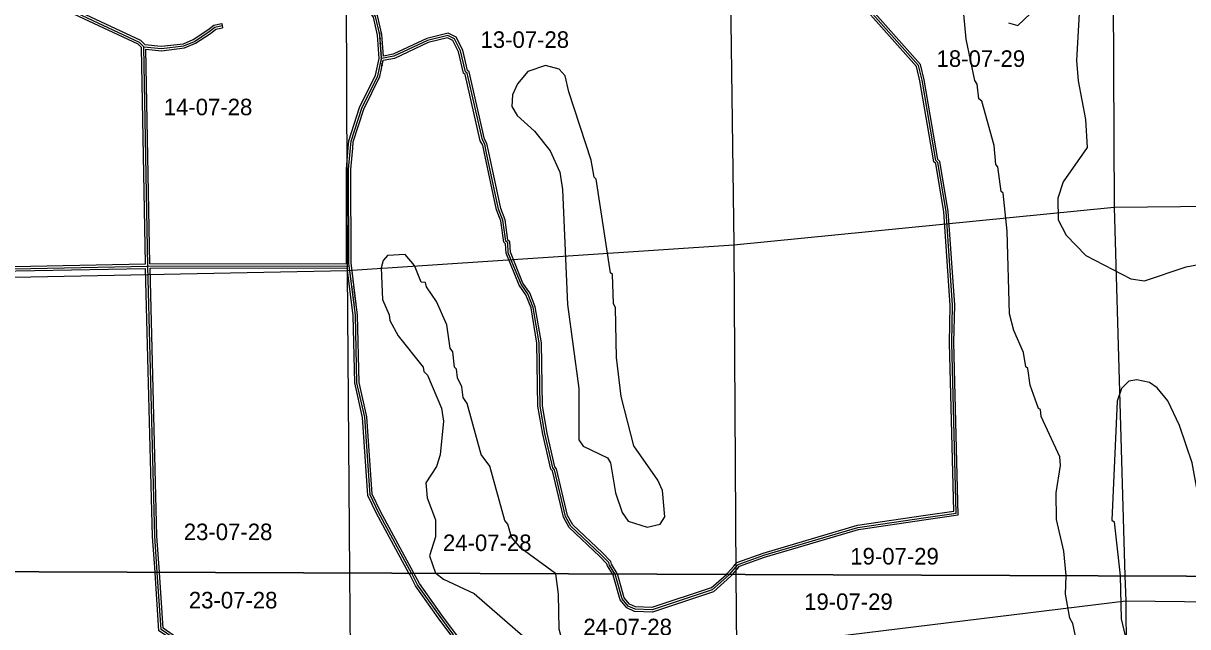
# Model space of a CAD drawing. Extents: x 418523 to 616617, y 1878279 to 2196743.
# Drawn here: x 510760 to 526595, y 2014106 to 2022317 of the extents above; entities that cross this region are included whole.
import ezdxf

# ---------------------------------------------------------------- set-up
doc = ezdxf.new("R2010")
doc.units = 0
for name, color, linetype in [('Level 1', 7, 'Continuous'), ('Level 2', 7, 'Continuous'), ('Level 31', 7, 'Continuous'), ('Level 32', 7, 'Continuous'), ('Level 34', 7, 'Continuous'), ('Level 63', 7, 'Continuous'), ('Level 7', 7, 'Continuous')]:
    doc.layers.add(name, color=color, linetype=linetype)

msp = doc.modelspace()

# ---------------------------------------------------------------- linework, layer by layer
at = {"layer": 'Level 1'}
for p, q in [((525565.571, 2025080.844), (525596.249, 2019812.628)), ((520348.875, 2024551.057), (520421.65, 2019300.65)), ((515146.807, 2024161.256), (515163.744, 2018953.126)), ((520421.65, 2019300.65), (525596.249, 2019812.628)), ((525596.249, 2019812.628), (530978.96, 2019877.456)), ((525596.249, 2019812.628), (525741.793, 2014798.251)), ((515163.744, 2018953.126), (520421.65, 2019300.65)), ((520421.65, 2019300.65), (520451.045, 2014818.311)), ((509960.941, 2018849.441), (515163.744, 2018953.126)), ((515163.744, 2018953.126), (515196.987, 2014838.231)), ((515196.987, 2014838.231), (515206.79, 2013624.876)), ((520451.045, 2014818.311), (520457.67, 2013808.096)), ((525741.793, 2014798.251), (525751.625, 2014459.51)), ((520457.67, 2013808.096), (525751.625, 2014459.51)), ((525751.625, 2014459.51), (531206.866, 2014395.2)), ((525751.625, 2014459.51), (525789.237, 2009228.062))]:
    msp.add_line(p, q, dxfattribs=at)
at = {"layer": 'Level 31'}
for p, q in [((512452.411, 2019012.7), (512396.957, 2021997.542)), ((509976.116, 2018963.975), (512452.411, 2019012.7)), ((512452.411, 2019012.7), (515191.568, 2019016.937)), ((515191.568, 2019016.937), (515186.95, 2019052.231)), ((520364.368, 2014818.639), (520443.22, 2014909.806))]:
    msp.add_line(p, q, dxfattribs=at)
for points in [[(523385.835, 2017970.884), (523395.919, 2018479.252), (523309.278, 2019755.308), (523195.08, 2020422.687), (523170.135, 2020447.507), (522982.385, 2021540.281), (522933.361, 2021740.841), (522127.987, 2022652.59), (522021.998, 2023303.216), (521857.095, 2023787.135), (521849.255, 2023895.536), (521810.385, 2024010.598)], [(512396.957, 2021997.542), (512338.878, 2022055.957), (509867.309, 2023215.696)], [(515630.87, 2021835.123), (515607.085, 2022160.334), (515549.74, 2022410.757), (515516.659, 2022460.707), (515492.17, 2022602.632), (515399.19, 2022815.373)], [(512396.957, 2021997.542), (512637.069, 2021973.686), (512944.915, 2022009.572), (513085.854, 2022070.479), (513288.87, 2022203.878), (513365.48, 2022265.038), (513465.061, 2022285.015)], [(517056.533, 2020572.466), (517035.358, 2020671.101), (517002.305, 2020729.414), (516797.247, 2021639.001), (516772.276, 2021655.825), (516706.493, 2021939.373), (516623.788, 2022106.612), (516532.365, 2022148.421), (516257.052, 2022082.922), (515797.683, 2021867.939), (515630.87, 2021835.123)], [(515218.061, 2020711.162), (515361.449, 2021160.83), (515579.905, 2021601.845), (515630.87, 2021835.123)], [(515186.95, 2019052.231), (515183.309, 2020327.991), (515209.469, 2020619.551), (515218.061, 2020711.162)], [(518805.923, 2014824.548), (518730.842, 2014944.207), (518722.727, 2014977.694), (518614.743, 2015087.928), (518207.641, 2015473.13), (518133.345, 2015606.512), (517985.505, 2016240.578), (517960.561, 2016265.766), (517853.933, 2016733.116), (517788.796, 2017108.667), (517775.245, 2017967.336), (517693.724, 2018450.958), (517619.625, 2018634.527), (517528.224, 2018768.339), (517354.899, 2019194.124), (517346.849, 2019327.621), (517322.225, 2019352.806), (517281.468, 2019636.259), (517223.726, 2019786.673), (517056.533, 2020572.466)], [(512581.788, 2014848.147), (512546.684, 2015336.014), (512452.411, 2019012.7)], [(516038.757, 2014835.041), (515590.66, 2015658.026), (515474.954, 2015900.309), (515403.91, 2016959.217), (515297.316, 2017426.212), (515275.81, 2018343.465), (515191.568, 2019016.937)], [(523034.905, 2015593.059), (523443.669, 2015653.032), (523385.835, 2017970.884)], [(520443.22, 2014909.806), (520481.736, 2014954.394), (520832.117, 2015079.651), (522109.239, 2015458.249), (523034.905, 2015593.059)], [(512699.402, 2013139.229), (512973.388, 2013575.646), (512948.969, 2013734.301), (512866.292, 2013909.548), (512633.313, 2014068.657), (512582.15, 2014843.106), (512581.788, 2014848.147)], [(516638.993, 2013960.05), (516427.086, 2014246.337), (516120.33, 2014676.637), (516041.675, 2014829.679), (516038.757, 2014835.041)], [(520129.895, 2014607.31), (519311.763, 2014335.432), (519078.515, 2014344.671), (518987.07, 2014386.471), (518904.086, 2014486.791), (518809.295, 2014819.175), (518805.923, 2014824.548)], [(520129.895, 2014607.31), (520359.82, 2014813.381), (520364.368, 2014818.639)]]:
    msp.add_lwpolyline(points, dxfattribs=at)
at = {"layer": 'Level 32'}
for p, q in [((513459.16, 2022314.43), (513470.962, 2022255.6)), ((512421.86, 2019042.104), (512367.186, 2021984.935)), ((512481.86, 2019042.746), (512427.58, 2021964.351)), ((510005.346, 2018994.556), (512421.86, 2019042.104)), ((510005.39, 2018934.543), (512423.185, 2018982.117)), ((512481.86, 2019042.745), (515156.965, 2019046.884)), ((512483.191, 2018982.746), (515165.091, 2018986.896)), ((515221.315, 2019020.83), (515216.945, 2019054.227)), ((520403.904, 2014818.49), (520465.91, 2014890.181)), ((520114.517, 2014633.812), (520320.921, 2014818.804))]:
    msp.add_line(p, q, dxfattribs=at)
for points in [[(523415.843, 2017970.961), (523425.94, 2018479.971), (523339.106, 2019758.863), (523223.035, 2020437.195), (523198.08, 2020462.021), (523011.775, 2021546.391), (522960.747, 2021755.154), (522156.205, 2022665.961), (522051.205, 2023310.516), (521886.74, 2023793.154), (521878.9, 2023901.516), (521838.808, 2024020.2)], [(523355.827, 2017970.806), (523365.898, 2018478.533), (523279.45, 2019751.752), (523167.125, 2020408.18), (523142.188, 2020432.992), (522952.994, 2021534.173), (522905.976, 2021726.526), (522099.769, 2022639.22), (521992.79, 2023295.915), (521827.452, 2023781.116), (521819.608, 2023889.558), (521781.962, 2024000.997)], [(512410.64, 2022026.331), (512356.418, 2022080.866), (509896.476, 2023235.149)], [(512367.186, 2021984.936), (512321.338, 2022031.048), (509898.544, 2023167.901)], [(515600.633, 2021837.274), (515577.331, 2022155.866), (515521.715, 2022398.742), (515488.167, 2022449.396), (515463.225, 2022593.949), (515371.7, 2022803.358)], [(515658.32, 2021871.098), (515636.84, 2022164.801), (515577.765, 2022422.773), (515545.151, 2022472.019), (515521.115, 2022611.316), (515426.68, 2022827.388)], [(512410.64, 2022026.331), (512636.812, 2022003.861), (512937.061, 2022038.86), (513071.559, 2022096.984), (513271.236, 2022228.19), (513352.447, 2022293.022), (513459.16, 2022314.43)], [(512427.58, 2021964.351), (512637.326, 2021943.512), (512952.768, 2021980.284), (513100.149, 2022043.975), (513306.503, 2022179.567), (513378.512, 2022237.054), (513470.962, 2022255.6)], [(517027.2, 2020566.17), (517006.991, 2020660.308), (516974.015, 2020718.484), (516770.602, 2021620.779), (516745.72, 2021637.541), (516678.055, 2021929.198), (516601.62, 2022083.761), (516529.271, 2022116.846), (516266.985, 2022054.447), (515807.075, 2021839.211), (515655.979, 2021809.485)], [(517085.865, 2020578.764), (517063.725, 2020681.894), (517030.595, 2020740.344), (516823.893, 2021657.223), (516798.833, 2021674.108), (516734.93, 2021949.548), (516645.955, 2022129.464), (516535.459, 2022179.995), (516247.119, 2022111.396), (515788.291, 2021896.667), (515658.32, 2021871.098)], [(515188.495, 2020717.189), (515333.556, 2021172.11), (515551.383, 2021611.854), (515600.633, 2021837.274)], [(515247.63, 2020705.134), (515389.341, 2021149.55), (515608.426, 2021591.836), (515655.979, 2021809.486)], [(515156.965, 2019046.884), (515153.304, 2020329.291), (515179.594, 2020622.293), (515188.495, 2020717.189)], [(515216.945, 2019054.227), (515213.314, 2020326.691), (515239.344, 2020616.811), (515247.629, 2020705.134)], [(518770.421, 2014824.683), (518702.835, 2014932.397), (518695.516, 2014962.601), (518593.71, 2015066.527), (518183.675, 2015454.506), (518105.085, 2015595.596), (517958.215, 2016225.5), (517933.217, 2016250.741), (517824.508, 2016727.212), (517758.836, 2017105.85), (517745.284, 2017964.591), (517664.682, 2018442.754), (517593.02, 2018620.286), (517501.644, 2018754.062), (517325.25, 2019187.388), (517317.575, 2019314.647), (517293.923, 2019338.84), (517252.252, 2019628.653), (517194.873, 2019778.123), (517027.189, 2020566.224)], [(518838.995, 2014824.423), (518836.975, 2014831.506), (518758.85, 2014956.016), (518749.939, 2014992.787), (518635.775, 2015109.329), (518231.609, 2015491.755), (518161.605, 2015617.429), (518012.795, 2016255.657), (517987.905, 2016280.79), (517883.358, 2016739.021), (517818.755, 2017111.484), (517805.207, 2017970.081), (517722.765, 2018459.161), (517646.229, 2018648.768), (517554.803, 2018782.616), (517384.548, 2019200.861), (517376.121, 2019340.594), (517350.525, 2019366.774), (517310.683, 2019643.865), (517252.58, 2019795.222), (517085.877, 2020578.71)], [(512551.701, 2014848.262), (512516.71, 2015334.551), (512423.185, 2018982.117)], [(512611.875, 2014848.033), (512576.657, 2015337.476), (512483.191, 2018982.746)], [(516004.526, 2014835.17), (515563.931, 2015644.379), (515445.405, 2015892.567), (515374.135, 2016954.849), (515267.395, 2017422.486), (515245.852, 2018341.246), (515165.091, 2018986.895)], [(516072.717, 2014834.911), (516068.195, 2014843.711), (515617.389, 2015671.672), (515504.503, 2015908.051), (515433.685, 2016963.586), (515327.237, 2017429.94), (515305.767, 2018345.683), (515221.336, 2019020.661)], [(523030.55, 2015622.742), (523413.014, 2015678.856), (523355.827, 2017970.806)], [(523039.26, 2015563.376), (523474.323, 2015627.208), (523415.843, 2017970.961)], [(520420.517, 2014929.418), (520464.198, 2014979.985), (520822.797, 2015108.179), (522102.78, 2015487.626), (523030.581, 2015622.746)], [(520465.922, 2014890.195), (520499.275, 2014928.804), (520841.437, 2015051.123), (522115.697, 2015428.872), (523039.229, 2015563.372)], [(512673.994, 2013155.181), (512942.036, 2013582.131), (512919.979, 2013725.436), (512842.639, 2013889.372), (512604.34, 2014052.115), (512552.221, 2014841.04), (512551.701, 2014848.262)], [(512752.42, 2013167.251), (513004.74, 2013569.161), (512977.958, 2013743.165), (512889.945, 2013929.724), (512662.285, 2014085.2), (512612.08, 2014845.171), (512611.875, 2014848.033)], [(516602.73, 2013958.614), (516402.814, 2014228.704), (516094.64, 2014660.991), (516015.156, 2014815.648), (516004.526, 2014835.17)], [(516663.107, 2013977.898), (516451.36, 2014263.971), (516146.019, 2014692.283), (516072.717, 2014834.911)], [(520320.921, 2014818.804), (520338.376, 2014834.449), (520420.529, 2014929.433)], [(520145.275, 2014580.805), (519316.037, 2014305.239), (519071.42, 2014314.927), (518968.34, 2014362.047), (518876.96, 2014472.516), (518781.614, 2014806.844), (518770.421, 2014824.683)], [(520114.517, 2014633.813), (519307.489, 2014365.626), (519085.61, 2014374.414), (519005.801, 2014410.896), (518931.211, 2014501.067), (518838.995, 2014824.423)], [(520145.275, 2014580.806), (520381.263, 2014792.313), (520403.904, 2014818.49)]]:
    msp.add_lwpolyline(points, dxfattribs=at)
at = {"layer": 'Level 63'}
for points in [[(497762.102, 2014904.337), (537381.015, 2014754.121), (537528.7, 2060211.986), (497959.304, 2060362.642), (497762.102, 2014904.337)], [(497565.655, 1969446.889), (537233.896, 1969297.112), (537381.015, 2014754.121), (497762.102, 2014904.337), (497565.655, 1969446.889)]]:
    msp.add_lwpolyline(points, dxfattribs=at)
at = {"layer": 'Level 7'}
for points in [[(525135.79, 2022776.981), (525082.635, 2021810.127), (525106.771, 2021534.961), (525205.103, 2021009.44), (525228.88, 2020625.901), (524902.26, 2020160.116), (524826.512, 2019935.259), (524833.898, 2019643.482), (524941.584, 2019434.719), (525207.465, 2019158.736), (525823.345, 2018839.955), (526006.65, 2018814.356), (526574.14, 2019004.268), (526932.837, 2019069.814)], [(524943.149, 2014801.279), (524911.038, 2015133.225), (524812.378, 2015567.034), (524805.211, 2015925.533), (524864.776, 2016300.472), (524856.835, 2016417.216), (524600.169, 2016968.236), (524592.127, 2017059.967), (524567.186, 2017076.707), (524451.488, 2017393.874), (524418.853, 2017619.059), (524393.942, 2017644.169), (524361.218, 2017836.003), (524228.82, 2018136.529), (524171.185, 2018361.814), (524141.464, 2019487.321), (524084.774, 2020004.372), (524059.863, 2020029.442), (524010.915, 2020363.06), (523986.005, 2020396.511), (523961.85, 2020654.996), (523797.045, 2021255.739), (523755.464, 2021289.249), (523731.11, 2021489.384), (523697.928, 2021539.505), (523583.045, 2022098.426), (523550.779, 2022440.324)], [(524158.965, 2022321.649), (524283.889, 2022287.909), (524451.13, 2022445.745)], [(517999.16, 2014830.465), (517525.093, 2015173.797), (517400.538, 2015324.239), (517351.074, 2015499.473), (517309.551, 2015549.624), (517103.564, 2016292.239), (516987.339, 2016450.991), (516797.862, 2017143.536), (516739.769, 2017227.087), (516723.546, 2017368.871), (516665.583, 2017494.083), (516649.31, 2017610.856), (516624.36, 2017635.936), (516600.035, 2017844.441), (516566.854, 2017894.551), (516517.847, 2018211.499), (516377.178, 2018528.745), (516244.411, 2018729.238), (516227.94, 2018787.659), (516169.619, 2018796.189), (516078.632, 2019021.563), (515954.077, 2019172.016), (515712.291, 2019156.122), (515653.711, 2019089.63), (515628.372, 2018989.657), (515643.64, 2018556.136), (515734.686, 2018347.433), (515742.768, 2018272.371), (515858.824, 2018063.577), (516199.21, 2017637.341), (516207.38, 2017578.95), (516257.233, 2017528.769), (516447.505, 2017077.991), (516471.959, 2016902.826), (516428.775, 2016444.485), (516378.267, 2016286.261), (516235.827, 2016061.633), (516251.851, 2015861.498), (516367.58, 2015560.992), (516366.833, 2015327.577), (516282.615, 2015069.45), (516365.232, 2014835.735), (516367.741, 2014833.792)], [(527068.6, 2014793.221), (526977.641, 2014884.764), (526977.8, 2014934.785), (526927.948, 2014984.966), (526870.184, 2015168.56), (526657.228, 2016336.335), (526483.795, 2016845.445), (526326.475, 2017179.391), (526177.009, 2017354.943), (526077.205, 2017430.294), (525902.24, 2017464.193), (525793.839, 2017447.881), (525693.468, 2017348.177), (525634.56, 2017173.302), (525562.645, 2015556.253), (525595.897, 2015531.143), (525676.737, 2014798.497)], [(516367.741, 2014833.792), (516473.345, 2014752.044), (516889.539, 2014558.965), (517554.585, 2013981.599), (517744.757, 2013497.469), (517794.052, 2013272.224), (517910.149, 2013080.091), (518100.41, 2012629.312), (518200.284, 2012578.962), (518383.748, 2012595.045), (518459.068, 2012686.518), (518451.872, 2013036.676), (518426.901, 2013053.416), (518327.973, 2013395.534), (518294.721, 2013428.974), (518278.449, 2013545.756), (518129.072, 2013762.991), (518046.725, 2014071.696), (518039.926, 2014546.898), (517999.571, 2014827.606)], [(517999.571, 2014827.606), (517999.16, 2014830.465), (517999.16, 2014830.465)], [(524991.465, 2014224.294), (524934.159, 2014549.581), (524943.305, 2014799.667), (524943.149, 2014801.279)], [(525676.737, 2014798.497), (525676.872, 2014797.276), (525691.692, 2014213.672), (525839.687, 2013579.649), (525908.313, 2011595.332), (525974.219, 2011353.387), (525956.305, 2010969.977), (525897.695, 2010886.775), (525780.952, 2010878.833), (525681.139, 2010954.184), (525540.211, 2011196.398), (525507.189, 2011296.53), (525391.72, 2011680.398), (525353.241, 2012672.551), (525271.739, 2013248.024), (525230.088, 2013256.494), (525140.047, 2013773.645), (525106.805, 2013807.086), (525032.888, 2014149.133), (524991.465, 2014224.294)]]:
    msp.add_lwpolyline(points, dxfattribs=at)
msp.add_lwpolyline([(519243.329, 2015460.005), (519418.522, 2015501.108), (519485.542, 2015600.941), (519453.335, 2015959.509), (519387.101, 2016101.452), (519063.485, 2016569.34), (518890.58, 2017236.803), (518825.619, 2017770.556), (518811.137, 2018445.831), (518786.315, 2018504.283), (518770.918, 2018896.132), (518745.977, 2018921.232), (518550.02, 2020197.321), (518525.11, 2020222.431), (518484.175, 2020455.976), (518178.701, 2021382.296), (518129.396, 2021599.2), (518046.333, 2021691.201), (517863.097, 2021741.801), (517621.083, 2021659.226), (517478.803, 2021492.96), (517411.624, 2021343.096), (517402.796, 2021184.741), (517477.4, 2021059.469), (517710.17, 2020850.307), (517926.029, 2020582.823), (518058.467, 2020290.617), (518091.062, 2020057.102), (518161.03, 2018489.645), (518315.734, 2017347.039), (518313.476, 2016646.782), (518371.569, 2016563.221), (518704.5, 2016403.751), (518745.952, 2016336.93), (518811.34, 2015928.251), (518902.157, 2015661.196), (518985.161, 2015544.194), (519243.329, 2015460.005)], close=True, dxfattribs=at)

# ---------------------------------------------------------------- texts
at = {"layer": 'Level 2'}
for s, p in [('13-07-28', (516977.481, 2021981.865)), ('18-07-29', (523179.172, 2021723.469)), ('14-07-28', (512669.808, 2021065.053)), ('23-07-28', (512942.57, 2015284.225)), ('24-07-28', (516466.839, 2015135.716)), ('19-07-29', (522005.818, 2014952.528)), ('23-07-28', (513011.491, 2014355.299)), ('19-07-29', (521378.66, 2014334.291)), ('24-07-28', (518376.042, 2013990.025))]:
    msp.add_text(s, height=225, dxfattribs=at).set_placement(p)
at = {"layer": 'Level 34'}
for height, rotation, p in [(25, 274.1819972, (515592.11, 2022193.771)), (24.99916, 277.4532333, (515195.409, 2018923.203))]:
    msp.add_text('CABBAGE HAMMOCK ROAD', height=height, rotation=rotation, dxfattribs=at).set_placement(p)

doc.saveas('drawing.dxf')
